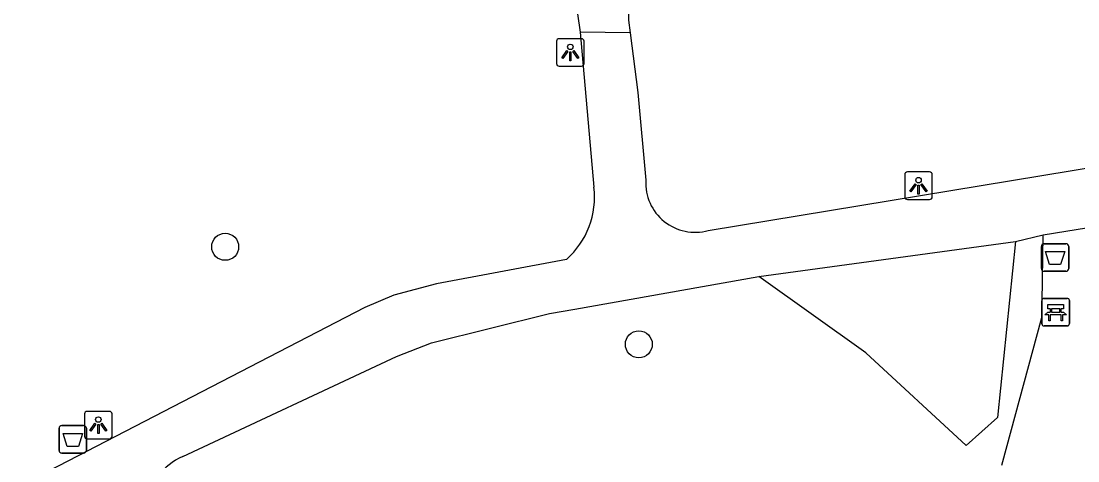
# Model space of a CAD drawing. Extents: x 162990 to 165007, y 383433 to 384336.
# Drawn here: x 164643.36 to 164681.69, y 383994.25 to 384010.19 of the extents above; entities that cross this region are included whole.
import ezdxf

# ---------------------------------------------------------------- set-up
doc = ezdxf.new("R2010")
doc.units = 0
for name, color, linetype in [('IMGEO_Afvalbak', 7, 'Continuous'), ('IMGEO_Bank', 7, 'Continuous'), ('IMGEO_Boom', 7, 'Continuous'), ('IMGEO_Groenvoorziening', 7, 'Continuous'), ('IMGEO_Lichtpunt', 7, 'Continuous'), ('IMGEO_Voetpad_gesloten', 7, 'Continuous'), ('IMGEO_Voetpad_open', 7, 'Continuous')]:
    doc.layers.add(name, color=color, linetype=linetype)

msp = doc.modelspace()

# ---------------------------------------------------------------- linework, layer by layer
at = {"layer": 'IMGEO_Afvalbak'}
for p, q in [((164680.366, 384001.222), (164680.366, 384002.022)), ((164680.366, 384002.022), (164680.366, 384001.222)), ((164680.466, 384002.122), (164681.256, 384002.122)), ((164681.256, 384002.122), (164680.466, 384002.122)), ((164681.356, 384002.022), (164681.356, 384001.222)), ((164681.356, 384001.222), (164681.356, 384002.022)), ((164681.256, 384001.122), (164680.466, 384001.122)), ((164680.466, 384001.122), (164681.256, 384001.122)), ((164644.742, 383994.628), (164644.742, 383995.428)), ((164644.742, 383995.428), (164644.742, 383994.628)), ((164644.842, 383995.528), (164645.632, 383995.528)), ((164645.632, 383995.528), (164644.842, 383995.528)), ((164645.732, 383995.428), (164645.732, 383994.628)), ((164645.732, 383994.628), (164645.732, 383995.428)), ((164645.632, 383994.528), (164644.842, 383994.528)), ((164644.842, 383994.528), (164645.632, 383994.528))]:
    msp.add_line(p, q, dxfattribs=at)
for points in [[(164680.509, 384001.836), (164681.213, 384001.836), (164681.064, 384001.366), (164680.658, 384001.366), (164680.509, 384001.836)], [(164644.885, 383995.242), (164645.589, 383995.242), (164645.44, 383994.772), (164645.034, 383994.772), (164644.885, 383995.242)]]:
    msp.add_lwpolyline(points, dxfattribs=at)
for centre, start, end in [((164680.466, 384002.022), 90, 180), ((164680.466, 384002.022), 90, 180), ((164681.256, 384002.022), 0, 90), ((164681.256, 384002.022), 360, 90), ((164680.466, 384001.222), 180, 270), ((164680.466, 384001.222), 180, 270), ((164681.256, 384001.222), 270, 0), ((164681.256, 384001.222), 270, 0), ((164644.842, 383995.428), 90, 180), ((164644.842, 383995.428), 90, 180), ((164645.632, 383995.428), 0, 90), ((164645.632, 383995.428), 360, 90), ((164644.842, 383994.628), 180, 270), ((164644.842, 383994.628), 180, 270), ((164645.632, 383994.628), 270, 0), ((164645.632, 383994.628), 270, 0)]:
    msp.add_arc(centre, 0.1, start, end, dxfattribs=at)
at = {"layer": 'IMGEO_Bank'}
for p, q in [((164680.383, 383999.214), (164680.383, 384000.055)), ((164680.383, 384000.055), (164680.383, 383999.214)), ((164680.458, 384000.139), (164681.299, 384000.139)), ((164681.299, 384000.139), (164680.458, 384000.139)), ((164681.383, 384000.064), (164681.383, 383999.223)), ((164681.383, 383999.223), (164681.383, 384000.064)), ((164680.692, 383999.645), (164680.692, 383999.751)), ((164680.736, 383999.751), (164680.736, 383999.645)), ((164681.024, 383999.757), (164680.742, 383999.757)), ((164680.742, 383999.639), (164681.024, 383999.639)), ((164681.03, 383999.645), (164681.03, 383999.751)), ((164681.074, 383999.751), (164681.074, 383999.645)), ((164681.08, 383999.537), (164680.687, 383999.537)), ((164681.308, 383999.139), (164680.467, 383999.139)), ((164680.467, 383999.139), (164681.308, 383999.139))]:
    msp.add_line(p, q, dxfattribs=at)
for points in [[(164680.63, 383999.537), (164680.488, 383999.537), (164680.6, 383999.639), (164680.686, 383999.639)], [(164680.686, 383999.757), (164680.6, 383999.757), (164680.6, 383999.918), (164681.163, 383999.918), (164681.163, 383999.757), (164681.08, 383999.757)], [(164681.08, 383999.639), (164681.163, 383999.639), (164681.275, 383999.537), (164681.136, 383999.537)], [(164680.68, 383999.53), (164680.68, 383999.323), (164680.637, 383999.323), (164680.637, 383999.53)], [(164681.13, 383999.53), (164681.13, 383999.323), (164681.086, 383999.323), (164681.086, 383999.53)]]:
    msp.add_lwpolyline(points, dxfattribs=at)
for centre, radius, start, end in [((164680.461, 384000.061), 0.0779, 92.4484, 184.2845), ((164680.461, 384000.061), 0.0779, 92.4484, 184.2845), ((164681.305, 384000.061), 0.0779, 2.4484, 94.2845), ((164681.305, 384000.061), 0.0779, 2.4484, 94.2845), ((164680.685, 383999.75), 0.00671, 2.8957, 87.1043), ((164680.685, 383999.646), 0.00671, 272.8957, 357.1043), ((164680.742, 383999.75), 0.00671, 92.8957, 177.1043), ((164680.742, 383999.646), 0.00671, 182.8957, 267.1043), ((164681.024, 383999.75), 0.00671, 2.8957, 87.1043), ((164681.024, 383999.646), 0.00671, 272.8957, 357.1043), ((164681.081, 383999.75), 0.00671, 92.8957, 177.1043), ((164681.081, 383999.646), 0.00671, 182.8957, 267.1043), ((164680.461, 383999.217), 0.0779, 182.4484, 274.2845), ((164680.461, 383999.217), 0.0779, 182.4484, 274.2845), ((164680.63, 383999.53), 0.00671, 2.8957, 87.1043), ((164680.687, 383999.53), 0.00671, 92.8957, 177.1043), ((164681.079, 383999.53), 0.00671, 2.8957, 87.1043), ((164681.136, 383999.53), 0.00671, 92.8957, 177.1043), ((164681.305, 383999.217), 0.0779, 272.4484, 4.2845), ((164681.305, 383999.217), 0.0779, 272.4484, 4.2845)]:
    msp.add_arc(centre, radius, start, end, dxfattribs=at)
at = {"layer": 'IMGEO_Boom'}
for centre in [(164650.765, 384002.008), (164665.766, 383998.475)]:
    msp.add_circle(centre, 0.489, dxfattribs=at)
at = {"layer": 'IMGEO_Groenvoorziening'}
msp.add_lwpolyline([(164678.927, 383994.091), (164680.377, 383999.449), (164680.388, 384000), (164680.435, 384002.443)], dxfattribs=at)
at = {"layer": 'IMGEO_Lichtpunt'}
for p, q in [((164663.685, 384009.553), (164662.877, 384009.553)), ((164663.685, 384009.553), (164662.877, 384009.553)), ((164662.783, 384009.458), (164662.783, 384008.651)), ((164662.783, 384009.458), (164662.783, 384008.651)), ((164663.779, 384008.651), (164663.779, 384009.458)), ((164663.779, 384008.651), (164663.779, 384009.458)), ((164662.877, 384008.557), (164663.685, 384008.557)), ((164662.877, 384008.557), (164663.685, 384008.557)), ((164675.411, 384004.626), (164675.411, 384003.819)), ((164675.411, 384004.626), (164675.411, 384003.819)), ((164676.313, 384004.721), (164675.505, 384004.721)), ((164676.313, 384004.721), (164675.505, 384004.721)), ((164676.407, 384003.819), (164676.407, 384004.626)), ((164676.407, 384003.819), (164676.407, 384004.626)), ((164675.505, 384003.725), (164676.313, 384003.725)), ((164675.505, 384003.725), (164676.313, 384003.725)), ((164645.666, 383995.948), (164645.666, 383995.141)), ((164645.666, 383995.948), (164645.666, 383995.141)), ((164646.568, 383996.043), (164645.76, 383996.043)), ((164646.568, 383996.043), (164645.76, 383996.043)), ((164646.662, 383995.141), (164646.662, 383995.948)), ((164646.662, 383995.141), (164646.662, 383995.948)), ((164645.76, 383995.047), (164646.568, 383995.047)), ((164645.76, 383995.047), (164646.568, 383995.047))]:
    msp.add_line(p, q, dxfattribs=at)
for points in [[(164663.157, 384009.122), (164663.196, 384009.094), (164663.008, 384008.832), (164662.97, 384008.859), (164663.157, 384009.122)], [(164663.259, 384009.074), (164663.306, 384009.074), (164663.306, 384008.752), (164663.259, 384008.752), (164663.259, 384009.074)], [(164663.369, 384009.094), (164663.407, 384009.121), (164663.594, 384008.859), (164663.555, 384008.831), (164663.369, 384009.094)], [(164675.785, 384004.29), (164675.824, 384004.262), (164675.636, 384004), (164675.598, 384004.027), (164675.785, 384004.29)], [(164675.887, 384004.242), (164675.934, 384004.242), (164675.934, 384003.92), (164675.887, 384003.92), (164675.887, 384004.242)], [(164675.997, 384004.262), (164676.035, 384004.289), (164676.222, 384004.027), (164676.183, 384003.999), (164675.997, 384004.262)], [(164646.04, 383995.612), (164646.079, 383995.584), (164645.891, 383995.322), (164645.853, 383995.349), (164646.04, 383995.612)], [(164646.142, 383995.564), (164646.189, 383995.564), (164646.189, 383995.242), (164646.142, 383995.242), (164646.142, 383995.564)], [(164646.252, 383995.584), (164646.29, 383995.611), (164646.477, 383995.349), (164646.438, 383995.321), (164646.252, 383995.584)]]:
    msp.add_lwpolyline(points, dxfattribs=at)
for centre in [(164663.282, 384009.256), (164675.91, 384004.424), (164646.165, 383995.746)]:
    msp.add_circle(centre, 0.0994, dxfattribs=at)
for centre, start, end in [((164662.877, 384009.458), 90, 180), ((164662.877, 384009.458), 90, 180), ((164663.685, 384009.458), 0, 90), ((164663.685, 384009.458), 0, 90), ((164662.877, 384008.651), 180, 270), ((164662.877, 384008.651), 180, 270), ((164663.685, 384008.651), 270, 0), ((164663.685, 384008.651), 270, 360), ((164675.505, 384004.626), 90, 180), ((164675.505, 384004.626), 90, 180), ((164676.313, 384004.626), 0, 90), ((164676.313, 384004.626), 0, 90), ((164675.505, 384003.819), 180, 270), ((164675.505, 384003.819), 180, 270), ((164676.313, 384003.819), 270, 0), ((164676.313, 384003.819), 270, 360), ((164645.76, 383995.948), 90, 180), ((164645.76, 383995.948), 90, 180), ((164646.568, 383995.948), 0, 90), ((164646.568, 383995.948), 0, 90), ((164645.76, 383995.141), 180, 270), ((164645.76, 383995.141), 180, 270), ((164646.568, 383995.141), 270, 0), ((164646.568, 383995.141), 270, 360)]:
    msp.add_arc(centre, 0.0946, start, end, dxfattribs=at)
at = {"layer": 'IMGEO_Voetpad_gesloten'}
for points in [[(164663.634, 384009.785), (164664.14, 384004.176)], [(164665.447, 384009.761), (164663.634, 384009.785)], [(164665.447, 384009.761), (164665.729, 384007.602), (164666.019, 384004.419)], [(164668.285, 384002.601), (164696.88, 384007.318)], [(164680.435, 384002.443), (164697.4, 384005.191), (164723.878, 384000.209), (164725.325, 383999.446), (164730.379, 383996.68), (164732.785, 383994.238), (164734.208, 383991.718), (164740.469, 383980.533)], [(164679.428, 384002.203), (164680.435, 384002.443)], [(164670.124, 384000.931), (164679.428, 384002.203)], [(164663.144, 384001.554), (164658.43, 384000.66), (164656.886, 384000.254), (164655.829, 383999.807), (164644.353, 383993.874), (164643.365, 383993.546)], [(164649.227, 383994.405), (164656.973, 383998.032), (164658.249, 383998.524), (164662.531, 383999.586), (164663.45, 383999.749), (164670.124, 384000.931)]]:
    msp.add_lwpolyline(points, dxfattribs=at)
for centre, radius, start, end in [((164661.156, 384003.809), 3.006, 311.3937, 7.0065), ((164667.808, 384004.328), 1.792, 177.088, 285.4323), ((164650.166, 383992.274), 2.329, 113.7665, 227.057)]:
    msp.add_arc(centre, radius, start, end, dxfattribs=at)
at = {"layer": 'IMGEO_Voetpad_open'}
for points in [[(164665.499, 384012.165), (164665.396, 384010.403), (164665.386, 384010.229), (164665.447, 384009.761)], [(164663.547, 384010.45), (164663.634, 384009.785)], [(164679.428, 384002.203), (164678.778, 383995.823), (164677.64, 383994.807), (164674.003, 383998.159), (164670.124, 384000.931)]]:
    msp.add_lwpolyline(points, dxfattribs=at)

doc.saveas('drawing.dxf')
